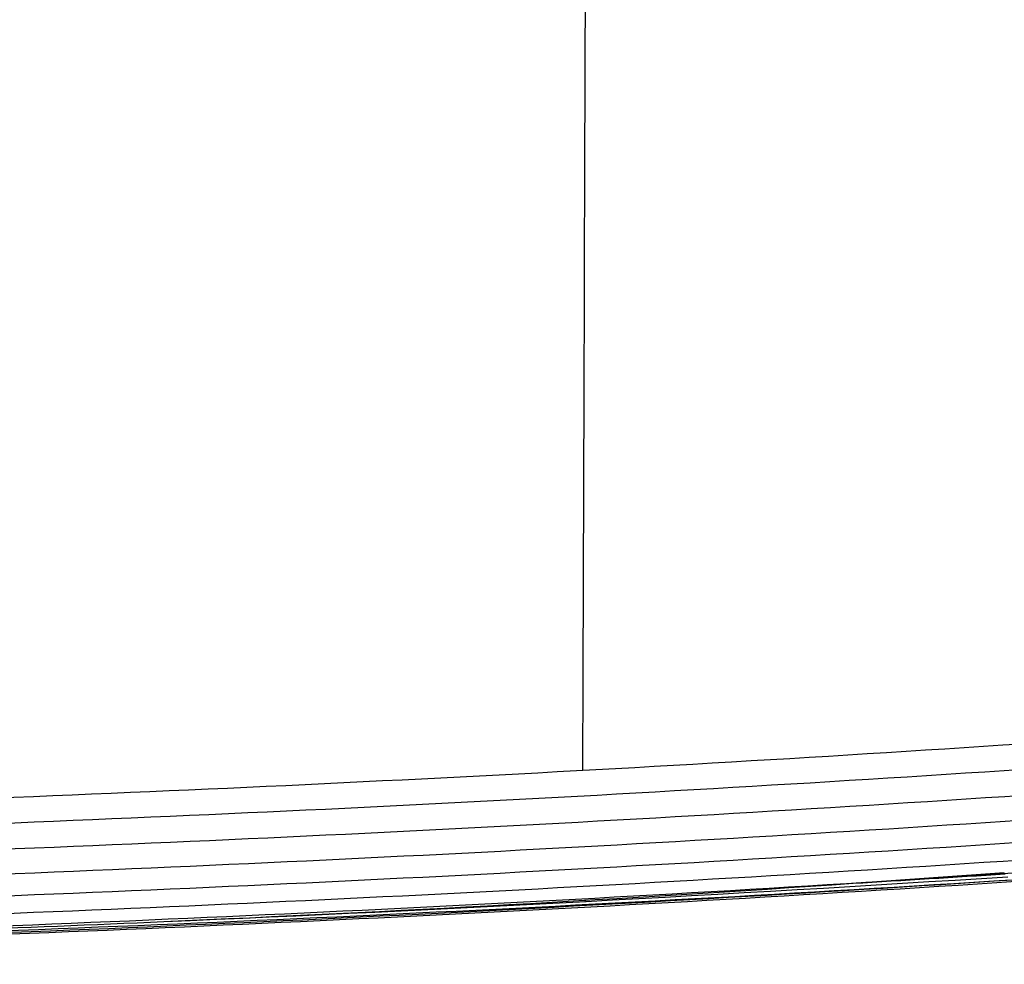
# Model space of a CAD drawing. Header units: millimetres. Extents: x -58 to 450, y 437 to 1028.
# Tile 261 of 656: x 285 to 341, y 437 to 491. Entities that reach past the tile are written whole.
import ezdxf

# ---------------------------------------------------------------- set-up
doc = ezdxf.new("R2010")
doc.units = ezdxf.units.MM
doc.layers.add('chaise 2$Calque 05', color=7, linetype='Continuous', true_color=0x000000)

msp = doc.modelspace()

# ---------------------------------------------------------------- linework, layer by layer
at = {"layer": 'chaise 2$Calque 05'}
for points in [[(317.503, 448.236, 580.286), (317.761, 524.898, 578.004), (318.019, 601.56, 575.726), (318.275, 678.223, 573.453)], [(341.691, 442.162, 602.798), (325.695, 441.142, 601.002), (309.678, 440.291, 599.511), (293.648, 439.61, 598.322)], [(341.532, 442.322, 604.259), (338.653, 442.139, 603.936), (335.774, 441.961, 603.622), (332.895, 441.789, 603.319)], [(342.019, 441.992, 594.692), (317.823, 440.46, 593.5), (269.526, 438.193, 591.744), (197.219, 437.081, 590.876), (124.913, 438.22, 591.734), (76.614, 440.506, 593.485), (52.417, 442.048, 594.674)], [(317.608, 440.821, 601.17), (317.634, 440.785, 600.887), (317.659, 440.765, 600.607), (317.682, 440.759, 600.333)]]:
    msp.add_open_spline(points, degree=3, dxfattribs=at)
for points, knots in [([(51.931, 449.802, 582.932), (75.44, 448.24, 580.256), (123.836, 445.8, 576.117), (197.219, 444.534, 573.994), (270.603, 445.771, 576.086), (318.999, 448.193, 580.205), (342.508, 449.746, 582.872)], [-5.021898, -5.021898, -5.021898, -5.021898, 695.436572, 1434.233772, 2173.030669, 2873.445747, 2873.445747, 2873.445747, 2873.445747]), ([(51.859, 448.354, 583.114), (75.379, 446.79, 580.441), (123.799, 444.347, 576.308), (197.219, 443.08, 574.187), (270.639, 444.319, 576.277), (319.059, 446.743, 580.391), (342.58, 448.297, 583.054)], [-5.021898, -5.021898, -5.021898, -5.021898, 695.436572, 1434.233772, 2173.030669, 2873.445747, 2873.445747, 2873.445747, 2873.445747]), ([(51.815, 446.879, 583.595), (75.343, 445.314, 580.926), (123.777, 442.87, 576.798), (197.219, 441.602, 574.682), (270.661, 442.842, 576.768), (319.095, 445.266, 580.875), (342.623, 446.822, 583.534)], [-5.021898, -5.021898, -5.021898, -5.021898, 695.436572, 1434.233772, 2173.030669, 2873.445747, 2873.445747, 2873.445747, 2873.445747]), ([(51.807, 445.465, 584.39), (75.336, 443.901, 581.726), (123.772, 441.459, 577.606), (197.219, 440.191, 575.493), (270.665, 441.43, 577.575), (319.102, 443.854, 581.675), (342.631, 445.409, 584.329)], [-5.021898, -5.021898, -5.021898, -5.021898, 695.436572, 1434.233772, 2173.030669, 2873.445747, 2873.445747, 2873.445747, 2873.445747]), ([(51.838, 444.211, 585.478), (75.362, 442.649, 582.819), (123.788, 440.209, 578.708), (197.219, 438.944, 576.599), (270.649, 440.181, 578.677), (319.076, 442.601, 582.768), (342.599, 444.154, 585.417)], [-5.021898, -5.021898, -5.021898, -5.021898, 695.436572, 1434.233772, 2173.030669, 2873.445747, 2873.445747, 2873.445747, 2873.445747]), ([(51.908, 443.199, 586.8), (75.421, 441.641, 584.147), (123.823, 439.207, 580.044), (197.219, 437.945, 577.94), (270.614, 439.179, 580.014), (319.017, 441.593, 584.096), (342.53, 443.142, 586.74)], [-5.021898, -5.021898, -5.021898, -5.021898, 695.436572, 1434.233772, 2173.030669, 2873.445747, 2873.445747, 2873.445747, 2873.445747]), ([(52.012, 442.485, 588.268), (75.507, 440.932, 585.62), (123.876, 438.507, 581.524), (197.219, 437.248, 579.424), (270.562, 438.478, 581.494), (318.931, 440.884, 585.569), (342.427, 442.428, 588.207)], [-5.021898, -5.021898, -5.021898, -5.021898, 695.436572, 1434.233772, 2173.030669, 2873.445747, 2873.445747, 2873.445747, 2873.445747]), ([(341.487, 442.409, 604.641), (338.625, 442.193, 604.187), (335.761, 441.987, 603.746), (332.895, 441.789, 603.319), (319.863, 440.892, 601.376), (306.755, 440.179, 599.706), (293.648, 439.61, 598.322)], [0, 0, 0, 0, 8.696938, 8.696938, 8.696938, 48.267017, 48.267017, 48.267017, 48.267017]), ([(52.139, 442.085, 589.782), (75.615, 440.538, 587.138), (123.941, 438.122, 583.049), (197.219, 436.869, 580.952), (270.498, 438.093, 583.018), (318.824, 440.49, 587.087), (342.299, 442.027, 589.721)], [-5.021898, -5.021898, -5.021898, -5.021898, 695.436572, 1434.233772, 2173.030669, 2873.445747, 2873.445747, 2873.445747, 2873.445747]), ([(52.281, 441.976, 591.253), (75.734, 440.436, 588.612), (124.013, 438.031, 584.528), (197.22, 436.783, 582.433), (270.426, 438.002, 584.497), (318.706, 440.388, 588.561), (342.158, 441.919, 591.192)], [-5.021898, -5.021898, -5.021898, -5.021898, 695.436572, 1434.233772, 2173.030669, 2873.445747, 2873.445747, 2873.445747, 2873.445747]), ([(293.648, 439.61, 598.322), (285.599, 439.261, 597.471), (277.538, 438.955, 596.726), (269.467, 438.692, 596.088), (245.423, 437.91, 594.185), (221.337, 437.517, 593.226), (197.219, 437.522, 593.212), (197.05, 437.522, 593.212), (196.881, 437.522, 593.212), (196.713, 437.522, 593.212), (172.764, 437.531, 593.212), (148.846, 437.932, 594.145), (124.969, 438.718, 596.008), (115.302, 439.036, 596.763), (105.651, 439.417, 597.669), (96.016, 439.859, 598.727)], [30.757599, 30.757599, 30.757599, 30.757599, 55.043181, 55.043181, 55.043181, 127.384234, 127.384234, 127.384234, 127.890906, 127.890906, 127.890906, 199.725114, 199.725114, 199.725114, 228.809788, 228.809788, 228.809788, 228.809788])]:
    msp.add_open_spline(points, degree=3, knots=knots, dxfattribs=at)

doc.saveas('drawing.dxf')
